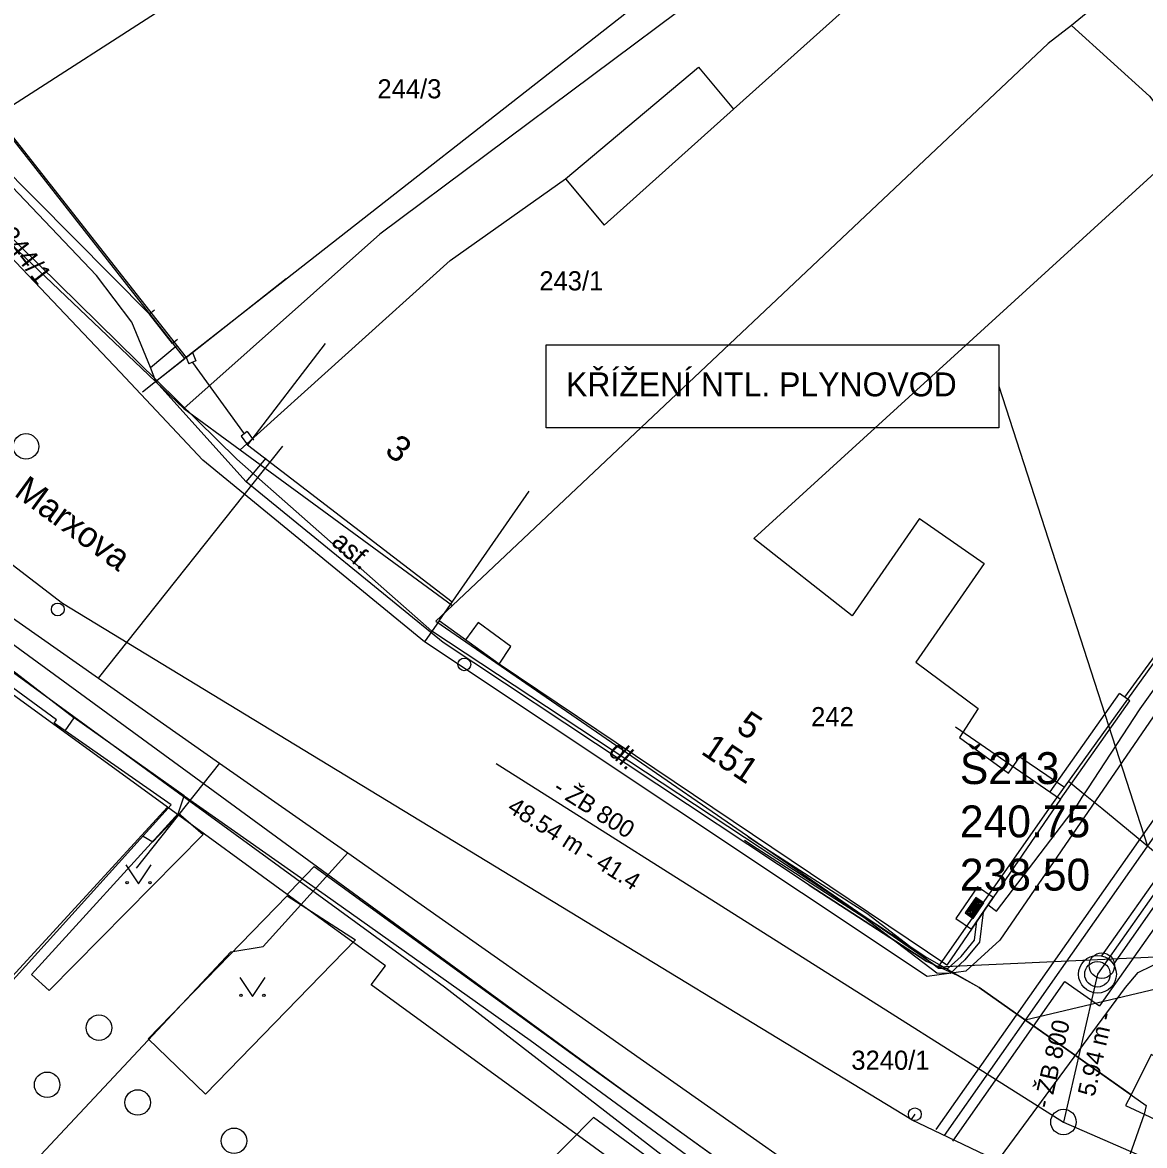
# Model space of a CAD drawing. Extents: x -601580 to 4, y -1204314 to 4.
# Drawn here: x -600536.58 to -600492.57, y -1203836.75 to -1203792.72 of the extents above; entities that cross this region are included whole.
import ezdxf

# ---------------------------------------------------------------- set-up
doc = ezdxf.new("R2010")
doc.units = 0
for name, color, linetype in [('00-EON NN', 7, 'Continuous'), ('00-INNOGY-NTL', 7, 'Continuous'), ('00-KN-HRANICE PARCEL', 7, 'Continuous'), ('00-KN-PARC. CISLA', 7, 'Continuous'), ('00-KN-VNITRNI KRESBA', 7, 'Continuous'), ('00-POLOHOPIS', 7, 'Continuous'), ('00-SITE KOM. KABEL', 7, 'Continuous'), ('00-VAK-KANAL-POPIS', 7, 'Continuous'), ('00-VAK-KANAL-POTRUBI', 7, 'Continuous'), ('00-VAK-VODA-RAD IGIS', 7, 'Continuous'), ('11-REKONSTRUKCE  VYKOP', 7, 'Continuous'), ('11-REKONSTRUKCE KANALIZACE', 7, 'Continuous'), ('11-REKONSTRUKCE KANALIZACE OSA', 7, 'Continuous'), ('11-REKONSTRUKCE KANALIZACE POPIS', 7, 'Continuous'), ('11-REKONSTRUKCE VODOVOD', 7, 'Continuous'), ('11-REKONSTRUKCE VODOVOD POPIS', 7, 'Continuous'), ('Vrstva 26', 7, 'Continuous'), ('Vrstva 27', 7, 'Continuous'), ('Vrstva 28', 7, 'Continuous'), ('Vrstva 36', 7, 'Continuous'), ('Vrstva 6', 7, 'Continuous'), ('Vrstva 8', 7, 'Continuous')]:
    doc.layers.add(name, color=color, linetype=linetype)

# ---------------------------------------------------------------- blocks, each defined once
blk = doc.blocks.new('6.14A_686')
at = {"layer": 'Vrstva 28'}
blk.add_circle((0, 0), 0.25, dxfattribs=at)
blk = doc.blocks.new('6.14A_692')
at = {"layer": 'Vrstva 28'}
blk.add_circle((0, 0), 0.25, dxfattribs=at)
blk = doc.blocks.new('6.20_1036')
at = {"layer": 'Vrstva 27'}
blk.add_circle((0, 0), 0.5, dxfattribs=at)
blk = doc.blocks.new('VCHOD_4596')
at = {"layer": 'Vrstva 6'}
blk.add_line((0, 0.25), (0, 0), dxfattribs=at)
blk = doc.blocks.new('VCHOD_4598')
at = {"layer": 'Vrstva 6'}
blk.add_line((0, 0.25), (0, 0), dxfattribs=at)
blk = doc.blocks.new('6.20D_484')
at = {"layer": 'Vrstva 27'}
blk.add_circle((0, 0), 0.5, dxfattribs=at)
blk = doc.blocks.new('6.20D_486')
at = {"layer": 'Vrstva 27'}
blk.add_circle((0, 0), 0.5, dxfattribs=at)
blk = doc.blocks.new('6.20D_488')
at = {"layer": 'Vrstva 27'}
blk.add_circle((0, 0), 0.5, dxfattribs=at)
blk = doc.blocks.new('3.14_854')
at = {"layer": 'Vrstva 36'}
blk.add_lwpolyline([(-0.5, 0.75), (0, 0), (0.5, 0.75)], dxfattribs=at)
for centre in [(-0.45, 0.05), (0.449, 0.05)]:
    blk.add_circle(centre, 0.05, dxfattribs=at)
blk = doc.blocks.new('3.14_856')
at = {"layer": 'Vrstva 36'}
blk.add_lwpolyline([(-0.5, 0.75), (0, 0), (0.5, 0.75)], dxfattribs=at)
for centre in [(-0.45, 0.05), (0.449, 0.05)]:
    blk.add_circle(centre, 0.05, dxfattribs=at)
blk = doc.blocks.new('6.14A_1492')
at = {"layer": 'Vrstva 28'}
blk.add_circle((0, 0), 0.25, dxfattribs=at)
blk = doc.blocks.new('6.20_1048')
at = {"layer": 'Vrstva 27'}
blk.add_circle((0, 0), 0.5, dxfattribs=at)
blk = doc.blocks.new('6.20_1050')
at = {"layer": 'Vrstva 27'}
blk.add_circle((0, 0), 0.5, dxfattribs=at)
blk = doc.blocks.new('NN620')
at = {"layer": 'Vrstva 8'}
for points in [[(752, 4), (-748, 4)], [(-748, 4), (-748, -746)], [(752, -746), (752, 4)], [(368, -180), (-376, -180)], [(-376, -180), (-376, -558)], [(321, -227), (-329, -227)], [(-329, -227), (-329, -510)], [(274, -274), (-281, -274)], [(-281, -274), (-281, -463)], [(227, -321), (-234, -321)], [(-234, -321), (-234, -416)], [(-234, -416), (227, -416)], [(-193, -369), (185, -369)], [(227, -416), (227, -321)], [(274, -463), (274, -274)], [(321, -510), (321, -227)], [(368, -558), (368, -180)], [(-748, -746), (752, -746)], [(-376, -558), (368, -558)], [(-329, -510), (321, -510)], [(-281, -463), (274, -463)]]:
    blk.add_lwpolyline(points, dxfattribs=at)

msp = doc.modelspace()

# ---------------------------------------------------------------- linework, layer by layer
at = {"layer": '00-EON NN'}
for points in [[(-600498.707, -1203827.322), (-600498.371, -1203827.561), (-600495.205, -1203823.392), (-600495.012, -1203823.098), (-600494.793, -1203822.764), (-600492.738, -1203819.629), (-600490.281, -1203816.191), (-600487.73, -1203813.039), (-600485.469, -1203810), (-600483.801, -1203808.07), (-600481.102, -1203804.461), (-600477.073, -1203799.464), (-600476.97, -1203799.333), (-600477.249, -1203799.111), (-600477.286, -1203798.816), (-600477.016, -1203798.78), (-600476.722, -1203799.019), (-600476.691, -1203798.98), (-600473.672, -1203795.059), (-600469.91, -1203791.43)], [(-600498.901, -1203827.602), (-600499.048, -1203828.781), (-600499.614, -1203829.48), (-600500.19, -1203830.005), (-600500.719, -1203829.995), (-600503.581, -1203827.811), (-600507.769, -1203825.121), (-600508.256, -1203824.797)], [(-600508.123, -1203824.646), (-600507.659, -1203824.953), (-600503.467, -1203827.647), (-600500.649, -1203829.797), (-600500.266, -1203829.803), (-600499.76, -1203829.342), (-600499.24, -1203828.699), (-600499.147, -1203827.96)]]:
    msp.add_lwpolyline(points, dxfattribs=at)
at = {"layer": '00-INNOGY-NTL'}
for points in [[(-600575.24, -1203781.91), (-600569.42, -1203796.55), (-600565.52, -1203798.53), (-600556.3, -1203803.23), (-600544.92, -1203810.5), (-600533.6, -1203818.43), (-600528.85, -1203821.76), (-600523.82, -1203825.28), (-600521.43, -1203826.96)], [(-600533.6, -1203818.43), (-600526.37, -1203809.33)], [(-600528.85, -1203821.76), (-600532.13, -1203825.88)], [(-600495.55, -1203822.47), (-600495.03, -1203822.9), (-600494.25, -1203823.53), (-600489.46, -1203827.48)], [(-600536.06, -1203837.33), (-600528.41, -1203829.16), (-600527.14, -1203828.95), (-600523.82, -1203825.28)], [(-600521.43, -1203826.96), (-600513.55, -1203832.51), (-600501.08, -1203841.26)], [(-600501.08, -1203841.26), (-600500.39, -1203840.2), (-600500.05, -1203839.69), (-600493.31, -1203830.56), (-600492.82, -1203829.97), (-600492.28, -1203829.71), (-600490.5, -1203828.86), (-600489.96, -1203828.14), (-600489.46, -1203827.48), (-600489.14, -1203827.05)]]:
    msp.add_lwpolyline(points, dxfattribs=at)
at = {"layer": '00-KN-HRANICE PARCEL'}
for p, q in [((-600530.22, -1203805.9), (-600537.66, -1203796.41)), ((-600531.37, -1203806.8), (-600530.22, -1203805.9)), ((-600531.37, -1203806.8), (-600530.25, -1203807.86)), ((-600530.9, -1203823.49), (-600546.32, -1203812.27)), ((-600544.69, -1203838.5), (-600530.9, -1203823.49)), ((-600526.2, -1203826.91), (-600530.9, -1203823.49)), ((-600500.67, -1203829.76), (-600496.14, -1203823.3)), ((-600490.56, -1203829.3), (-600500.67, -1203829.76))]:
    msp.add_line(p, q, dxfattribs=at)
for points in [[(-600482.55, -1203778.7), (-600485.2, -1203781.47), (-600490.18, -1203786.39), (-600492.01, -1203788.21), (-600491.04, -1203789.24), (-600495.44, -1203792.84)], [(-600498, -1203780.07), (-600504.41, -1203787.38), (-600510.05, -1203791.68), (-600522.57, -1203801.02), (-600530.25, -1203807.86)], [(-600498, -1203780.07), (-600506.63, -1203787.27), (-600509.83, -1203789.94), (-600530.22, -1203805.9)], [(-600495.44, -1203792.84), (-600496.35, -1203793.55), (-600519.71, -1203815.58)], [(-600495.44, -1203792.84), (-600492.38, -1203795.61), (-600491.31, -1203797.01), (-600491.08, -1203797.63), (-600489.46, -1203802.03), (-600489.94, -1203802.62), (-600486.72, -1203810.21)], [(-600539.04, -1203797.3), (-600539.24, -1203797.41), (-600537.52, -1203800.13), (-600537.87, -1203800.63), (-600531.37, -1203806.8)], [(-600530.25, -1203807.86), (-600528.04, -1203809.48), (-600519.71, -1203815.58)], [(-600496.14, -1203823.3), (-600495.71, -1203822.7), (-600486.72, -1203810.21)], [(-600519.71, -1203815.58), (-600520.37, -1203816.2), (-600500.67, -1203829.76)], [(-600526.2, -1203826.91), (-600526.1, -1203826.81), (-600525.14, -1203825.82), (-600514.07, -1203833.85), (-600506.03, -1203839.63), (-600501.16, -1203843.35), (-600497.07, -1203841.1), (-600495.54, -1203840.6), (-600493.6, -1203840.98), (-600492.05, -1203841.39)], [(-600504.32, -1203843.98), (-600522.91, -1203830.45), (-600522.34, -1203829.71), (-600526.2, -1203826.91)]]:
    msp.add_lwpolyline(points, dxfattribs=at)
at = {"layer": '00-KN-VNITRNI KRESBA'}
for p, q in [((-600508.69, -1203796.12), (-600501.31, -1203789.51)), ((-600537.66, -1203796.41), (-600530.25, -1203791.64)), ((-600515.28, -1203798.85), (-600510.07, -1203794.48)), ((-600510.07, -1203794.48), (-600508.69, -1203796.12)), ((-600513.77, -1203800.67), (-600508.69, -1203796.12)), ((-600491.08, -1203797.63), (-600507.9, -1203812.96)), ((-600519.81, -1203802.06), (-600515.28, -1203798.85)), ((-600515.28, -1203798.85), (-600513.77, -1203800.67)), ((-600519.81, -1203802.06), (-600528.04, -1203809.48)), ((-600501.4, -1203812.17), (-600504.04, -1203815.99)), ((-600501.4, -1203812.17), (-600498.86, -1203813.93)), ((-600504.04, -1203815.99), (-600507.9, -1203812.96)), ((-600498.86, -1203813.93), (-600501.54, -1203817.81)), ((-600501.54, -1203817.81), (-600499.1, -1203819.62)), ((-600499.1, -1203819.62), (-600499.83, -1203820.76)), ((-600499.83, -1203820.76), (-600497.9, -1203822.16)), ((-600497.9, -1203822.16), (-600497.46, -1203821.52)), ((-600497.46, -1203821.52), (-600495.71, -1203822.7))]:
    msp.add_line(p, q, dxfattribs=at)
at = {"layer": '00-POLOHOPIS'}
for p, q in [((-600531.596, -1203804.156), (-600540.091, -1203795.62)), ((-600532.747, -1203806.441), (-600540.222, -1203798.566)), ((-600530.696, -1203805.307), (-600531.596, -1203804.156)), ((-600524.712, -1203805.312), (-600527.756, -1203809.279)), ((-600530.165, -1203805.858), (-600531.869, -1203807.218)), ((-600530.165, -1203805.858), (-600530.058, -1203806.112)), ((-600529.92, -1203805.665), (-600529.781, -1203805.995)), ((-600529.781, -1203805.995), (-600530.058, -1203806.112)), ((-600529.92, -1203806.054), (-600527.89, -1203808.858)), ((-600527.77, -1203808.766), (-600528.009, -1203808.949)), ((-600528.009, -1203808.949), (-600527.756, -1203809.279)), ((-600527.77, -1203808.766), (-600527.517, -1203809.096)), ((-600527.756, -1203809.279), (-600519.728, -1203815.44)), ((-600545.043, -1203811.192), (-600529.099, -1203822.84)), ((-600520.242, -1203816.179), (-600520.81, -1203817.006)), ((-600493.345, -1203819.177), (-600491.528, -1203816.681)), ((-600501.099, -1203830.125), (-600520.81, -1203817.006)), ((-600496.274, -1203822.888), (-600493.555, -1203819.033)), ((-600493.147, -1203819.322), (-600493.555, -1203819.033)), ((-600495.862, -1203823.171), (-600493.147, -1203819.322)), ((-600492.227, -1203819.945), (-600498.25, -1203828.704)), ((-600499.985, -1203820.342), (-600495.862, -1203823.171)), ((-600529.099, -1203822.84), (-600513.073, -1203834.554)), ((-600536.232, -1203830.046), (-600530.464, -1203823.722)), ((-600530.464, -1203823.722), (-600529.499, -1203824.556)), ((-600529.499, -1203824.556), (-600535.542, -1203830.678)), ((-600531.651, -1203832.565), (-600526.207, -1203826.961)), ((-600526.207, -1203826.961), (-600523.519, -1203828.693)), ((-600523.519, -1203828.693), (-600529.403, -1203834.742)), ((-600498.25, -1203828.704), (-600499.573, -1203829.913)), ((-600535.542, -1203830.678), (-600536.232, -1203830.046)), ((-600499.573, -1203829.913), (-600501.099, -1203830.125)), ((-600529.403, -1203834.742), (-600531.651, -1203832.565)), ((-600513.073, -1203834.554), (-600502.585, -1203842.122)), ((-600514.189, -1203835.66), (-600522.282, -1203843.825)), ((-600503.68, -1203843.303), (-600514.189, -1203835.66))]:
    msp.add_line(p, q, dxfattribs=at)
for points in [[(-600524.831, -1203770.889), (-600527.906, -1203766.946), (-600532.385, -1203770.439), (-600532.57, -1203770.203), (-600540.599, -1203776.491), (-600540.414, -1203776.727), (-600542.445, -1203778.334), (-600542.199, -1203778.689), (-600541.689, -1203778.336), (-600538.478, -1203782.429), (-600543.092, -1203786.095), (-600542.768, -1203789.836), (-600530.165, -1203805.858), (-600526.235, -1203802.767)], [(-600520.81, -1203817.006), (-600529.514, -1203809.884), (-600532.747, -1203806.441)], [(-600495.862, -1203823.171), (-600500.327, -1203829.679), (-600517.89, -1203817.887), (-600520.242, -1203816.179), (-600516.705, -1203811.095)], [(-600544.502, -1203838.608), (-600530.747, -1203823.401), (-600535.336, -1203820.191), (-600535.247, -1203820.07), (-600541.675, -1203815.374), (-600541.764, -1203815.495), (-600546.176, -1203812.184), (-600548.435, -1203815.198), (-600551.826, -1203819.747), (-600547.817, -1203822.735)], [(-600517.89, -1203817.887), (-600517.422, -1203817.19), (-600518.709, -1203816.254), (-600519.202, -1203816.934)]]:
    msp.add_lwpolyline(points, dxfattribs=at)
at = {"layer": '00-SITE KOM. KABEL'}
for points in [[(-600499.06, -1203830.56), (-600501.19, -1203829.34), (-600520.52, -1203816.59), (-600528.18, -1203809.84), (-600537.51, -1203800.68), (-600551.58, -1203783.7), (-600551.71, -1203781.06), (-600528.73, -1203763.94), (-600503.65, -1203745.81), (-600492.34, -1203738.04), (-600490.82, -1203737.26)], [(-600531.56, -1203806.25), (-600532.29, -1203804.48), (-600533.68, -1203802.64), (-600539.8, -1203796.23), (-600541.55, -1203794.83), (-600547.3, -1203787.83)], [(-600561.08, -1203802.35), (-600551.4, -1203807.6), (-600549.27, -1203809.06), (-600545.93, -1203811.62), (-600537.49, -1203817.74), (-600534.55, -1203819.98)], [(-600531.56, -1203806.25), (-600530.51, -1203805.37)], [(-600527.81, -1203810.73), (-600531.35, -1203806.8), (-600531.56, -1203806.25)], [(-600527.81, -1203810.73), (-600527.03, -1203809.81)], [(-600499.91, -1203830.09), (-600501.11, -1203829.54), (-600505.73, -1203826.55), (-600520.08, -1203817.03), (-600527.81, -1203810.73)], [(-600534.91, -1203820.49), (-600534.55, -1203819.98)], [(-600530.24, -1203823.04), (-600534.55, -1203819.98)], [(-600531.85, -1203824.63), (-600531.47, -1203824.85), (-600530.5, -1203823.83), (-600530.24, -1203823.04)], [(-600530.24, -1203823.04), (-600525.32, -1203826.5)], [(-600530.24, -1203823.04), (-600525.32, -1203826.5), (-600524.71, -1203826.92), (-600516.67, -1203832.62), (-600508.52, -1203838.59), (-600506, -1203840.44)], [(-600505.73, -1203826.55), (-600501.11, -1203829.54)], [(-600499.06, -1203830.56), (-600499.91, -1203830.09)], [(-600493.1, -1203834.77), (-600499.06, -1203830.56)], [(-600499.06, -1203830.56), (-600492.51, -1203835.18)], [(-600492.51, -1203835.18), (-600492.59, -1203835.53), (-600494.35, -1203840.53), (-600496.33, -1203846.9)], [(-600492.59, -1203835.53), (-600494.35, -1203840.53), (-600496.33, -1203846.9)]]:
    msp.add_lwpolyline(points, dxfattribs=at)
msp.add_lwpolyline([(-600492.31, -1203833.18), (-600493.1, -1203834.77), (-600493.32, -1203835.19), (-600492.59, -1203835.53), (-600489.11, -1203837.17), (-600488.73, -1203836.43), (-600488.31, -1203835.63), (-600490.42, -1203834.52), (-600490.88, -1203833.89), (-600491.81, -1203833.43)], close=True, dxfattribs=at)
at = {"layer": '00-VAK-KANAL-POTRUBI'}
for p, q in [((-600518.006, -1203821.775), (-600495.75, -1203835.832)), ((-600494.416, -1203830.039), (-600495.75, -1203835.832)), ((-600495.75, -1203835.832), (-600460.179, -1203851.393))]:
    msp.add_line(p, q, dxfattribs=at)
for centre in [(-600494.416, -1203830.039), (-600495.75, -1203835.832)]:
    msp.add_circle(centre, 0.5, dxfattribs=at)
at = {"layer": '00-VAK-VODA-RAD IGIS'}
for points in [[(-600501.725, -1203835.732), (-600535.01, -1203815.503), (-600543.268, -1203809.178), (-600543.62, -1203808.994)], [(-600546.269, -1203811.419), (-600520.034, -1203830.527), (-600503.008, -1203843.689)], [(-600501.58, -1203835.528), (-600501.725, -1203835.732)], [(-600501.725, -1203835.732), (-600495.042, -1203838.922)]]:
    msp.add_lwpolyline(points, dxfattribs=at)
at = {"layer": '11-REKONSTRUKCE  VYKOP'}
for p in [(-600475.196, -1203804.047), (-600495.69, -1203830.32)]:
    msp.add_line(p, (-600494.331, -1203831.274), dxfattribs=at)
for points in [[(-600500.747, -1203836.125), (-600477.095, -1203802.472), (-600444.956, -1203769.446)], [(-600500.093, -1203836.585), (-600495.69, -1203830.32)]]:
    msp.add_lwpolyline(points, dxfattribs=at)
at = {"layer": '11-REKONSTRUKCE KANALIZACE'}
for p, q in [((-600476.421, -1203803.947), (-600494.252, -1203829.317)), ((-600475.963, -1203804.269), (-600493.793, -1203829.639))]:
    msp.add_line(p, q, dxfattribs=at)
for radius in [0.74, 0.5]:
    msp.add_circle((-600494.416, -1203830.039), radius, dxfattribs=at)
at = {"layer": '11-REKONSTRUKCE KANALIZACE OSA'}
msp.add_line((-600475.798, -1203803.548), (-600494.416, -1203830.039), dxfattribs=at)
at = {"layer": '11-REKONSTRUKCE VODOVOD'}
msp.add_lwpolyline([(-600500.42, -1203836.355), (-600476.786, -1203802.728), (-600444.948, -1203770.012)], dxfattribs=at)
at = {"layer": '11-REKONSTRUKCE VODOVOD POPIS'}
for p, q in [((-600498.288, -1203806.989), (-600492.45, -1203825.015)), ((-600482.079, -1203828.239), (-600497.246, -1203831.839))]:
    msp.add_line(p, q, dxfattribs=at)
msp.add_lwpolyline([(-600516.046, -1203805.364), (-600498.288, -1203805.364), (-600498.288, -1203808.615), (-600516.046, -1203808.615)], close=True, dxfattribs=at)

# ---------------------------------------------------------------- block references
at = {"layer": '00-POLOHOPIS'}
for name, p, xscale, yscale, rotation in [('VCHOD_4598', (-600531.596, -1203804.156), 1.00000132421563, 1.00000132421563, -51.9770561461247), ('VCHOD_4596', (-600530.696, -1203805.307), 1.00000132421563, 1.00000132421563, -51.9770561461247), ('6.20_1048', (-600528.284, -1203836.569), 1.00000138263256, 1.00000138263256, -41.51085651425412)]:
    msp.add_blockref(name, p, dxfattribs=dict(at, xscale=xscale, yscale=yscale, rotation=rotation))
for name, p in [('6.20_1036', (-600536.448, -1203809.345)), ('6.14A_686', (-600535.198, -1203815.738)), ('3.14_854', (-600532.031, -1203826.499)), ('3.14_856', (-600527.562, -1203830.915)), ('6.14A_692', (-600501.58, -1203835.528))]:
    msp.add_blockref(name, p, dxfattribs=at)
at = {"layer": '00-POLOHOPIS', "rotation": 90}
for name, p in [('6.14A_1492', (-600519.252, -1203817.892)), ('6.20_1050', (-600494.245, -1203829.7)), ('6.20D_488', (-600533.583, -1203832.135)), ('6.20D_484', (-600535.616, -1203834.373)), ('6.20D_486', (-600532.066, -1203835.066))]:
    msp.add_blockref(name, p, dxfattribs=at)
at = {"layer": 'Vrstva 26', "xscale": 0.001, "yscale": 0.0010000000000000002, "rotation": -124.45318894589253}
msp.add_blockref('NN620', (-600498.934, -1203827.65), dxfattribs=at)

# ---------------------------------------------------------------- texts
at = {"layer": '00-KN-PARC. CISLA'}
for s, p in [('244/3', (-600522.66, -1203795.7)), ('243/1', (-600516.309, -1203803.228)), ('242', (-600505.648, -1203820.315)), ('3240/1', (-600504.071, -1203833.784))]:
    msp.add_text(s, height=0.75, dxfattribs=at).set_placement(p)
msp.add_text('244/1', height=0.75, rotation=308, dxfattribs=at).set_placement((-600537.519, -1203801.091))
at = {"layer": '00-POLOHOPIS'}
for s, height, rotation, p in [('3', 1, 322.496, (-600522.418, -1203809.593)), ('Marxova', 1, 323.8499, (-600536.956, -1203811.246)), ('asf.', 0.75, 318.4891, (-600524.507, -1203813.16)), ('5', 1, 326.1221, (-600508.638, -1203820.485)), ('151', 1, 326.1221, (-600510.013, -1203821.37)), ('dl.', 0.75, 318.4891, (-600513.643, -1203821.376))]:
    msp.add_text(s, height=height, rotation=rotation, dxfattribs=at).set_placement(p)
at = {"layer": '00-VAK-KANAL-POPIS'}
for s, height, rotation, p in [('- ŽB 800', 0.6824, 327.7238, (-600515.816, -1203822.876)), ('48.54 m - 41.4', 0.68241, 327.7238, (-600517.609, -1203823.633)), ('- ŽB 800', 0.6824, 77.0326, (-600496.278, -1203835.331)), ('5.94 m -', 0.6824, 77.0326, (-600494.538, -1203834.867))]:
    msp.add_text(s, height=height, rotation=rotation, dxfattribs=at).set_placement(p)
at = {"layer": '11-REKONSTRUKCE KANALIZACE POPIS'}
for s, p in [('Š213', (-600499.814, -1203822.583)), ('240.75', (-600499.814, -1203824.671)), ('238.50', (-600499.814, -1203826.759))]:
    msp.add_text(s, height=1.25, dxfattribs=at).set_placement(p)
at = {"layer": '11-REKONSTRUKCE VODOVOD POPIS'}
msp.add_text('KŘÍŽENÍ NTL. PLYNOVOD', height=0.9375, dxfattribs=at).set_placement((-600515.263, -1203807.382))

doc.saveas('drawing.dxf')
